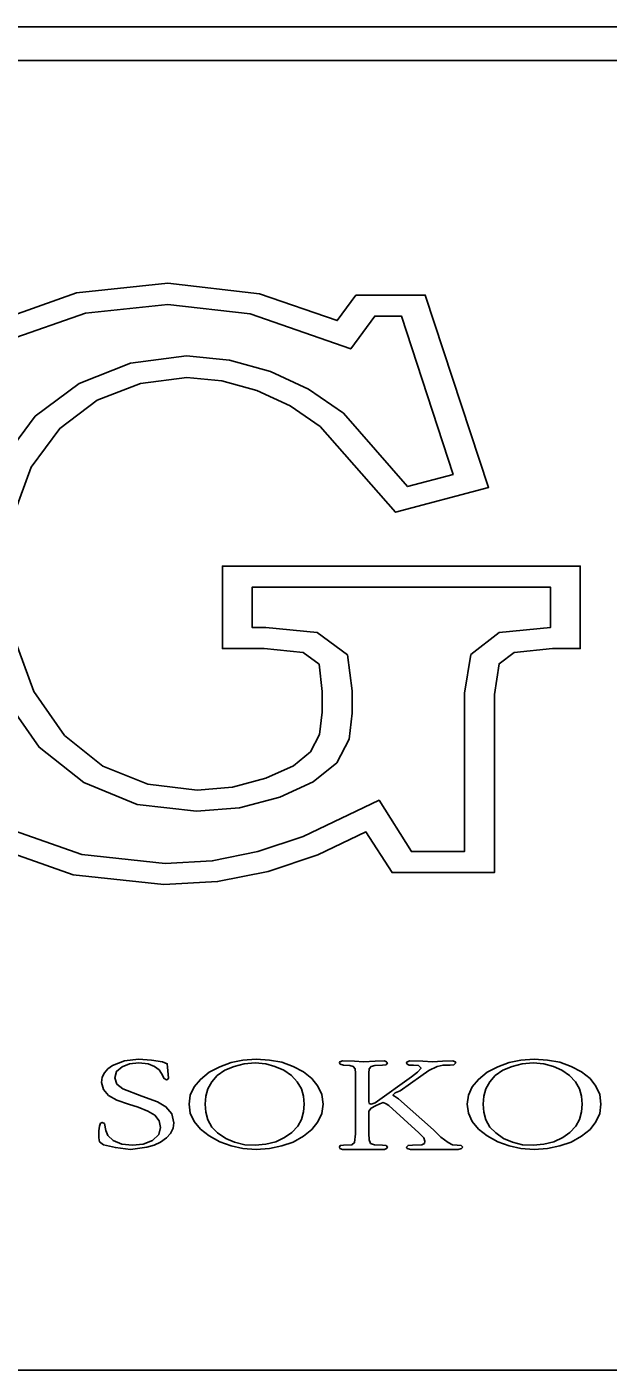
# Model space of a CAD drawing. Extents: x -866693 to -866303, y -1041966 to -1040244.
# Drawn here: x -866371.22 to -866365.52, y -1041925.45 to -1041912.28 of the extents above; entities that cross this region are included whole.
import ezdxf

# ---------------------------------------------------------------- set-up
doc = ezdxf.new("R2010")
doc.units = 0
doc.layers.add('Tabulka', color=7, linetype='Continuous')

msp = doc.modelspace()

# ---------------------------------------------------------------- linework, layer by layer
at = {"layer": 'Tabulka'}
for p, q in [((-866336.511, -1041912.277), (-866373.875, -1041912.277)), ((-866373.875, -1041912.607), (-866336.511, -1041912.607)), ((-866336.511, -1041925.451), (-866373.875, -1041925.451))]:
    msp.add_line(p, q, dxfattribs=at)
for points in [[(-866371.354, -1041917.07), (-866371.181, -1041916.596), (-866370.9, -1041916.216), (-866370.533, -1041915.939), (-866370.107, -1041915.774), (-866369.653, -1041915.716), (-866369.31, -1041915.749), (-866368.968, -1041915.844), (-866368.641, -1041915.993), (-866368.348, -1041916.195), (-866367.609, -1041917.037), (-866366.696, -1041916.794), (-866367.316, -1041914.907), (-866367.997, -1041914.907), (-866368.179, -1041915.158), (-866368.943, -1041914.894), (-866369.839, -1041914.791), (-866370.735, -1041914.886), (-866371.557, -1041915.175)], [(-866371.396, -1041915.348), (-866370.648, -1041915.084), (-866369.839, -1041915.001), (-866369.034, -1041915.092), (-866368.047, -1041915.435), (-866367.811, -1041915.113), (-866367.551, -1041915.113), (-866367.043, -1041916.666), (-866367.489, -1041916.785), (-866368.117, -1041916.067), (-866368.46, -1041915.832), (-866368.835, -1041915.658), (-866369.236, -1041915.547), (-866369.657, -1041915.505), (-866370.206, -1041915.576), (-866370.71, -1041915.774), (-866371.14, -1041916.096), (-866371.454, -1041916.521)], [(-866371.577, -1041920.308), (-866370.768, -1041920.593), (-866369.88, -1041920.688), (-866369.352, -1041920.659), (-866368.856, -1041920.56), (-866368.369, -1041920.399), (-866367.898, -1041920.172), (-866367.642, -1041920.572), (-866366.638, -1041920.572), (-866366.638, -1041918.826), (-866366.593, -1041918.524), (-866366.444, -1041918.413), (-866366.068, -1041918.375), (-866365.796, -1041918.375), (-866365.796, -1041917.566), (-866369.306, -1041917.566), (-866369.306, -1041918.375), (-866368.897, -1041918.375), (-866368.513, -1041918.413), (-866368.356, -1041918.528), (-866368.327, -1041918.797), (-866368.327, -1041918.999), (-866368.352, -1041919.218), (-866368.443, -1041919.387), (-866368.608, -1041919.523), (-866368.881, -1041919.647), (-866369.207, -1041919.734), (-866369.554, -1041919.763), (-866370.037, -1041919.705), (-866370.479, -1041919.528), (-866370.855, -1041919.226), (-866371.156, -1041918.797), (-866371.35, -1041918.26)], [(-866371.433, -1041918.867), (-866371.103, -1041919.342), (-866370.665, -1041919.689), (-866370.14, -1041919.903), (-866369.558, -1041919.969), (-866369.137, -1041919.936), (-866368.744, -1041919.833), (-866368.414, -1041919.68), (-866368.183, -1041919.495), (-866368.063, -1041919.263), (-866368.034, -1041919.007), (-866368.034, -1041918.788), (-866368.08, -1041918.437), (-866368.377, -1041918.218), (-866368.881, -1041918.169), (-866369.013, -1041918.169), (-866369.013, -1041917.772), (-866366.089, -1041917.772), (-866366.089, -1041918.169), (-866366.089, -1041918.169), (-866366.593, -1041918.218), (-866366.87, -1041918.433), (-866366.932, -1041918.813), (-866366.932, -1041920.366), (-866367.452, -1041920.366), (-866367.77, -1041919.862), (-866368.513, -1041920.217), (-866368.959, -1041920.366), (-866369.405, -1041920.457), (-866369.868, -1041920.482), (-866370.685, -1041920.395), (-866371.408, -1041920.139)], [(-866366.948, -1041923.265), (-866366.965, -1041923.248), (-866367.002, -1041923.244), (-866367.051, -1041923.24), (-866367.093, -1041923.219), (-866367.163, -1041923.166), (-866367.237, -1041923.096), (-866367.58, -1041922.79), (-866367.617, -1041922.765), (-866367.634, -1041922.753), (-866367.613, -1041922.732), (-866367.563, -1041922.712), (-866367.361, -1041922.567), (-866367.283, -1041922.513), (-866367.2, -1041922.472), (-866367.142, -1041922.46), (-866367.072, -1041922.46), (-866367.035, -1041922.456), (-866367.018, -1041922.439), (-866367.022, -1041922.427), (-866367.047, -1041922.418), (-866367.146, -1041922.422), (-866367.245, -1041922.427), (-866367.34, -1041922.422), (-866367.468, -1041922.418), (-866367.493, -1041922.427), (-866367.501, -1041922.439), (-866367.493, -1041922.451), (-866367.473, -1041922.46), (-866367.431, -1041922.46), (-866367.382, -1041922.464), (-866367.357, -1041922.489), (-866367.394, -1041922.53), (-866367.452, -1041922.575), (-866367.807, -1041922.831), (-866367.848, -1041922.844), (-866367.865, -1041922.835), (-866367.869, -1041922.815), (-866367.869, -1041922.567), (-866367.869, -1041922.538), (-866367.865, -1041922.497), (-866367.848, -1041922.472), (-866367.811, -1041922.464), (-866367.737, -1041922.46), (-866367.7, -1041922.456), (-866367.687, -1041922.439), (-866367.696, -1041922.427), (-866367.716, -1041922.418), (-866367.807, -1041922.422), (-866367.923, -1041922.427), (-866368.009, -1041922.422), (-866368.129, -1041922.418), (-866368.154, -1041922.427), (-866368.158, -1041922.439), (-866368.15, -1041922.451), (-866368.117, -1041922.46), (-866368.055, -1041922.464), (-866368.022, -1041922.472), (-866368.005, -1041922.497), (-866368.001, -1041922.538), (-866368.001, -1041922.571), (-866368.001, -1041923.133), (-866368.009, -1041923.219), (-866368.038, -1041923.24), (-866368.117, -1041923.244), (-866368.15, -1041923.248), (-866368.158, -1041923.265), (-866368.154, -1041923.277), (-866368.129, -1041923.286), (-866368.038, -1041923.286), (-866367.923, -1041923.286), (-866367.836, -1041923.286), (-866367.716, -1041923.286), (-866367.696, -1041923.277), (-866367.687, -1041923.265), (-866367.7, -1041923.248), (-866367.737, -1041923.244), (-866367.815, -1041923.24), (-866367.852, -1041923.228), (-866367.865, -1041923.191), (-866367.869, -1041923.129), (-866367.869, -1041922.91), (-866367.848, -1041922.881), (-866367.803, -1041922.86), (-866367.762, -1041922.84), (-866367.729, -1041922.827), (-866367.7, -1041922.84), (-866367.675, -1041922.856), (-866367.378, -1041923.125), (-866367.332, -1041923.174), (-866367.32, -1041923.207), (-866367.324, -1041923.228), (-866367.349, -1041923.24), (-866367.44, -1041923.244), (-866367.485, -1041923.248), (-866367.501, -1041923.265), (-866367.493, -1041923.277), (-866367.46, -1041923.286), (-866367.369, -1041923.286), (-866367.245, -1041923.286), (-866367.138, -1041923.286)], [(-866367.138, -1041923.286), (-866366.994, -1041923.286), (-866366.96, -1041923.277), (-866366.948, -1041923.265)]]:
    msp.add_lwpolyline(points, dxfattribs=at)
for points in [[(-866369.781, -1041923.025), (-866369.802, -1041922.939), (-866369.86, -1041922.868), (-866369.942, -1041922.819), (-866370.095, -1041922.765), (-866370.281, -1041922.691), (-866370.339, -1041922.645), (-866370.359, -1041922.584), (-866370.343, -1041922.522), (-866370.289, -1041922.476), (-866370.215, -1041922.447), (-866370.124, -1041922.439), (-866370.033, -1041922.447), (-866369.971, -1041922.472), (-866369.926, -1041922.505), (-866369.901, -1041922.542), (-866369.876, -1041922.592), (-866369.855, -1041922.604), (-866369.843, -1041922.6), (-866369.835, -1041922.588), (-866369.843, -1041922.48), (-866369.847, -1041922.447), (-866369.893, -1041922.427), (-866370, -1041922.41), (-866370.128, -1041922.402), (-866370.264, -1041922.418), (-866370.384, -1041922.464), (-866370.429, -1041922.497), (-866370.462, -1041922.534), (-866370.483, -1041922.579), (-866370.491, -1041922.629), (-866370.471, -1041922.699), (-866370.421, -1041922.757), (-866370.339, -1041922.802), (-866370.227, -1041922.844), (-866370.132, -1041922.873), (-866370.037, -1041922.91), (-866369.967, -1041922.951), (-866369.926, -1041923.005), (-866369.913, -1041923.071), (-866369.93, -1041923.141), (-866369.992, -1041923.199), (-866370.083, -1041923.236), (-866370.186, -1041923.244), (-866370.293, -1041923.236), (-866370.376, -1041923.199), (-866370.429, -1041923.149), (-866370.45, -1041923.1), (-866370.462, -1041923.034), (-866370.483, -1041923.021), (-866370.5, -1041923.03), (-866370.512, -1041923.058), (-866370.516, -1041923.104), (-866370.516, -1041923.153), (-866370.516, -1041923.174), (-866370.512, -1041923.211), (-866370.471, -1041923.24), (-866370.355, -1041923.269), (-866370.206, -1041923.286), (-866370.045, -1041923.265), (-866369.975, -1041923.244), (-866369.913, -1041923.215), (-866369.855, -1041923.174), (-866369.814, -1041923.129), (-866369.789, -1041923.079)], [(-866368.319, -1041922.844), (-866368.332, -1041922.749), (-866368.369, -1041922.666), (-866368.427, -1041922.592), (-866368.509, -1041922.526), (-866368.612, -1041922.472), (-866368.724, -1041922.431), (-866368.844, -1041922.41), (-866368.976, -1041922.402), (-866369.104, -1041922.41), (-866369.219, -1041922.435), (-866369.331, -1041922.476), (-866369.434, -1041922.53), (-866369.521, -1041922.6), (-866369.583, -1041922.674), (-866369.62, -1041922.753), (-866369.632, -1041922.844), (-866369.62, -1041922.93), (-866369.583, -1041923.013), (-866369.521, -1041923.087), (-866369.434, -1041923.153), (-866369.331, -1041923.211), (-866369.219, -1041923.253), (-866369.104, -1041923.277), (-866368.976, -1041923.286), (-866368.844, -1041923.277), (-866368.724, -1041923.253), (-866368.612, -1041923.215), (-866368.509, -1041923.158), (-866368.427, -1041923.091), (-866368.369, -1041923.017), (-866368.332, -1041922.935)], [(-866368.505, -1041922.844), (-866368.509, -1041922.918), (-866368.53, -1041922.992), (-866368.567, -1041923.058), (-866368.625, -1041923.12), (-866368.695, -1041923.17), (-866368.782, -1041923.211), (-866368.881, -1041923.236), (-866368.984, -1041923.244), (-866369.087, -1041923.24), (-866369.186, -1041923.215), (-866369.273, -1041923.178), (-866369.352, -1041923.125), (-866369.409, -1041923.067), (-866369.447, -1041922.996), (-866369.467, -1041922.922), (-866369.475, -1041922.844), (-866369.467, -1041922.765), (-866369.447, -1041922.691), (-866369.409, -1041922.625), (-866369.356, -1041922.563), (-866369.281, -1041922.509), (-866369.191, -1041922.472), (-866369.091, -1041922.447), (-866368.984, -1041922.439), (-866368.881, -1041922.447), (-866368.79, -1041922.472), (-866368.703, -1041922.509), (-866368.629, -1041922.563), (-866368.571, -1041922.625), (-866368.53, -1041922.691), (-866368.509, -1041922.765)], [(-866365.594, -1041922.844), (-866365.606, -1041922.749), (-866365.643, -1041922.666), (-866365.701, -1041922.592), (-866365.784, -1041922.526), (-866365.887, -1041922.472), (-866365.998, -1041922.431), (-866366.118, -1041922.41), (-866366.25, -1041922.402), (-866366.378, -1041922.41), (-866366.494, -1041922.435), (-866366.605, -1041922.476), (-866366.709, -1041922.53), (-866366.795, -1041922.6), (-866366.857, -1041922.674), (-866366.894, -1041922.753), (-866366.907, -1041922.844), (-866366.894, -1041922.93), (-866366.857, -1041923.013), (-866366.795, -1041923.087), (-866366.709, -1041923.153), (-866366.605, -1041923.211), (-866366.494, -1041923.253), (-866366.378, -1041923.277), (-866366.25, -1041923.286), (-866366.118, -1041923.277), (-866365.998, -1041923.253), (-866365.887, -1041923.215), (-866365.784, -1041923.158), (-866365.701, -1041923.091), (-866365.643, -1041923.017), (-866365.606, -1041922.935)], [(-866365.779, -1041922.844), (-866365.784, -1041922.918), (-866365.804, -1041922.992), (-866365.841, -1041923.058), (-866365.899, -1041923.12), (-866365.969, -1041923.17), (-866366.056, -1041923.211), (-866366.155, -1041923.236), (-866366.258, -1041923.244), (-866366.362, -1041923.24), (-866366.461, -1041923.215), (-866366.548, -1041923.178), (-866366.626, -1041923.125), (-866366.684, -1041923.067), (-866366.721, -1041922.996), (-866366.742, -1041922.922), (-866366.75, -1041922.844), (-866366.742, -1041922.765), (-866366.721, -1041922.691), (-866366.684, -1041922.625), (-866366.63, -1041922.563), (-866366.556, -1041922.509), (-866366.465, -1041922.472), (-866366.366, -1041922.447), (-866366.258, -1041922.439), (-866366.155, -1041922.447), (-866366.06, -1041922.472), (-866365.978, -1041922.509), (-866365.903, -1041922.563), (-866365.845, -1041922.625), (-866365.804, -1041922.691), (-866365.784, -1041922.765)]]:
    msp.add_lwpolyline(points, close=True, dxfattribs=at)

doc.saveas('drawing.dxf')
